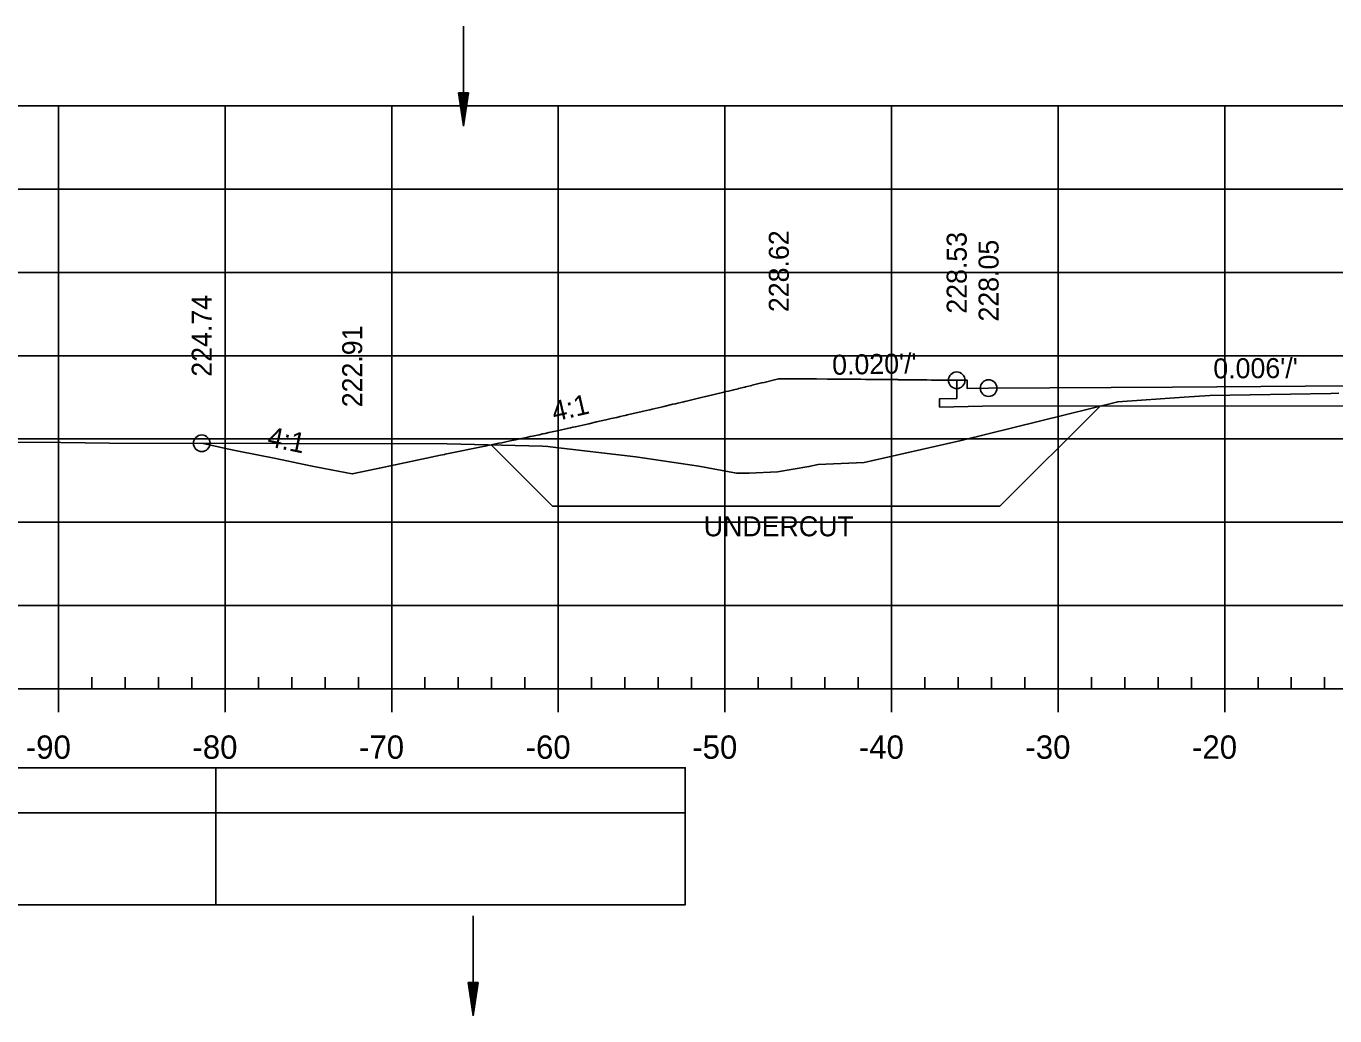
# Model space of a CAD drawing. Extents: x 1386544 to 1388153, y 379785 to 390999.
# Drawn here: x 1387274.6 to 1387353.1, y 381072 to 381131.5 of the extents above; entities that cross this region are included whole.
import ezdxf

# ---------------------------------------------------------------- set-up
doc = ezdxf.new("R2010")
doc.units = 0
for name, color, linetype in [('R_Alt Surface', 7, 'Continuous'), ('R_Axis', 7, 'Continuous'), ('R_Axis Annot', 7, 'Continuous'), ('R_Dimension', 7, 'Continuous'), ('R_Exist Surface', 7, 'Continuous'), ('R_Fin Surface', 7, 'Continuous'), ('R_Fin Surface Annot', 7, 'Continuous'), ('R_Grid', 7, 'Continuous'), ('R_No Plot', 7, 'Continuous'), ('R_Striping', 7, 'Continuous'), ('R_Water', 7, 'Continuous')]:
    doc.layers.add(name, color=color, linetype=linetype)

msp = doc.modelspace()

# ---------------------------------------------------------------- linework, layer by layer
at = {"layer": 'R_Alt Surface'}
for points in [[(1387331.973, 381108.641), (1387329.399, 381108.591), (1387329.399, 381109.091), (1387330.429, 381109.111), (1387330.429, 381110.204)], [(1387405.822, 381108.815), (1387377.516, 381108.755), (1387377.515, 381109.671), (1387366.515, 381109.772), (1387355.515, 381109.593), (1387355.514, 381108.676), (1387331.973, 381108.641)]]:
    msp.add_lwpolyline(points, dxfattribs=at)
at = {"layer": 'R_Axis'}
for p, q in [((1387278.515, 381091.679), (1387278.515, 381092.379)), ((1387280.515, 381091.679), (1387280.515, 381092.379)), ((1387282.515, 381091.679), (1387282.515, 381092.379)), ((1387284.515, 381091.679), (1387284.515, 381092.379)), ((1387288.515, 381091.679), (1387288.515, 381092.379)), ((1387290.515, 381091.679), (1387290.515, 381092.379)), ((1387292.515, 381091.679), (1387292.515, 381092.379)), ((1387294.515, 381091.679), (1387294.515, 381092.379)), ((1387298.515, 381091.679), (1387298.515, 381092.379)), ((1387300.515, 381091.679), (1387300.515, 381092.379)), ((1387302.515, 381091.679), (1387302.515, 381092.379)), ((1387304.515, 381091.679), (1387304.515, 381092.379)), ((1387308.515, 381091.679), (1387308.515, 381092.379)), ((1387310.515, 381091.679), (1387310.515, 381092.379)), ((1387312.515, 381091.679), (1387312.515, 381092.379)), ((1387314.515, 381091.679), (1387314.515, 381092.379)), ((1387318.515, 381091.679), (1387318.515, 381092.379)), ((1387320.515, 381091.679), (1387320.515, 381092.379)), ((1387322.515, 381091.679), (1387322.515, 381092.379)), ((1387324.515, 381091.679), (1387324.515, 381092.379)), ((1387328.515, 381091.679), (1387328.515, 381092.379)), ((1387330.515, 381091.679), (1387330.515, 381092.379)), ((1387332.515, 381091.679), (1387332.515, 381092.379)), ((1387334.515, 381091.679), (1387334.515, 381092.379)), ((1387338.515, 381091.679), (1387338.515, 381092.379)), ((1387340.515, 381091.679), (1387340.515, 381092.379)), ((1387342.515, 381091.679), (1387342.515, 381092.379)), ((1387344.515, 381091.679), (1387344.515, 381092.379)), ((1387348.515, 381091.679), (1387348.515, 381092.379)), ((1387350.515, 381091.679), (1387350.515, 381092.379)), ((1387352.515, 381091.679), (1387352.515, 381092.379)), ((1387221.515, 381091.679), (1387511.515, 381091.679)), ((1387276.515, 381090.279), (1387276.515, 381091.679)), ((1387286.515, 381090.279), (1387286.515, 381091.679)), ((1387296.515, 381090.279), (1387296.515, 381091.679)), ((1387306.515, 381090.279), (1387306.515, 381091.679)), ((1387316.515, 381090.279), (1387316.515, 381091.679)), ((1387326.515, 381090.279), (1387326.515, 381091.679)), ((1387336.515, 381090.279), (1387336.515, 381091.679)), ((1387346.515, 381090.279), (1387346.515, 381091.679))]:
    msp.add_line(p, q, dxfattribs=at)
at = {"layer": 'R_Axis Annot'}
for points in [[(1387221.515, 381084.235), (1387285.952, 381084.235), (1387285.952, 381086.943), (1387221.515, 381086.943)], [(1387221.515, 381078.707), (1387285.952, 381078.707), (1387285.952, 381084.235), (1387221.515, 381084.235)]]:
    msp.add_lwpolyline(points, close=True, dxfattribs=at)
at = {"layer": 'R_Dimension'}
for p, q in [((1387339.04, 381108.651), (1387333.025, 381102.637)), ((1387302.484, 381106.324), (1387306.171, 381102.637)), ((1387306.171, 381102.637), (1387333.025, 381102.637))]:
    msp.add_line(p, q, dxfattribs=at)
at = {"layer": 'R_Exist Surface'}
msp.add_lwpolyline([(1387272.947, 381106.48), (1387276.65, 381106.469), (1387279.571, 381106.429), (1387299.854, 381106.394), (1387305.566, 381106.241), (1387305.884, 381106.23), (1387306.032, 381106.213), (1387311.178, 381105.607), (1387314.958, 381105.046), (1387317.212, 381104.637), (1387317.963, 381104.628), (1387319.666, 381104.702), (1387321.558, 381105.02), (1387322.122, 381105.143), (1387324.883, 381105.272), (1387330.691, 381106.587), (1387340.1, 381108.913), (1387344.078, 381109.187), (1387345.621, 381109.284), (1387352.882, 381109.417), (1387353.365, 381109.428)], dxfattribs=at)
at = {"layer": 'R_Fin Surface'}
for points in [[(1387302.949, 381106.419), (1387303.123, 381106.455), (1387303.361, 381106.506), (1387303.725, 381106.583), (1387303.841, 381106.608), (1387304.324, 381106.712), (1387304.687, 381106.79), (1387304.831, 381106.821), (1387304.962, 381106.849), (1387305.369, 381106.938), (1387305.596, 381106.987), (1387305.732, 381107.017), (1387305.952, 381107.066), (1387306.543, 381107.195), (1387307.052, 381107.308), (1387307.053, 381107.309), (1387307.25, 381107.352), (1387307.256, 381107.353), (1387307.386, 381107.382), (1387307.387, 381107.382), (1387307.538, 381107.416), (1387307.543, 381107.417), (1387307.638, 381107.439), (1387308.348, 381107.597), (1387308.813, 381107.703), (1387308.815, 381107.703), (1387309.373, 381107.829), (1387309.374, 381107.829), (1387309.684, 381107.9), (1387310.027, 381107.978), (1387310.239, 381108.026), (1387310.409, 381108.066), (1387310.511, 381108.089), (1387310.609, 381108.112), (1387310.656, 381108.123), (1387311.289, 381108.268), (1387311.545, 381108.328), (1387311.627, 381108.347), (1387311.99, 381108.431), (1387312.02, 381108.438), (1387312.148, 381108.468), (1387312.689, 381108.594), (1387312.858, 381108.634), (1387313.398, 381108.761), (1387313.399, 381108.761), (1387313.546, 381108.796), (1387313.698, 381108.832), (1387313.698, 381108.832), (1387313.88, 381108.875), (1387313.88, 381108.875), (1387314.023, 381108.909), (1387314.06, 381108.917), (1387314.06, 381108.917), (1387314.103, 381108.928), (1387314.136, 381108.936), (1387315.093, 381109.163), (1387315.27, 381109.206), (1387315.352, 381109.225), (1387315.362, 381109.228), (1387315.376, 381109.231), (1387315.378, 381109.232), (1387316.45, 381109.489), (1387316.582, 381109.522), (1387316.725, 381109.556), (1387317.046, 381109.634), (1387317.06, 381109.637), (1387317.307, 381109.697), (1387317.336, 381109.704), (1387317.704, 381109.794), (1387317.722, 381109.798), (1387317.748, 381109.805), (1387318.13, 381109.898), (1387318.151, 381109.903), (1387318.723, 381110.043), (1387318.743, 381110.048), (1387318.871, 381110.08), (1387318.874, 381110.081), (1387319.495, 381110.234), (1387319.5, 381110.235), (1387319.753, 381110.298), (1387319.95, 381110.297), (1387319.959, 381110.297), (1387320.28, 381110.295), (1387320.297, 381110.295), (1387320.74, 381110.292), (1387320.788, 381110.292), (1387320.796, 381110.291), (1387320.866, 381110.291), (1387320.983, 381110.29), (1387320.999, 381110.29), (1387321.1, 381110.289), (1387321.764, 381110.285), (1387321.944, 381110.284), (1387321.994, 381110.283), (1387322.007, 381110.283), (1387322.011, 381110.283), (1387322.673, 381110.279), (1387322.941, 381110.276), (1387323.001, 381110.276), (1387323.13, 381110.275), (1387323.137, 381110.275), (1387323.152, 381110.275), (1387323.581, 381110.271), (1387323.839, 381110.269), (1387323.997, 381110.268), (1387324.222, 381110.266), (1387324.316, 381110.265), (1387324.391, 381110.265), (1387324.447, 381110.264), (1387324.515, 381110.264), (1387324.605, 381110.263), (1387324.685, 381110.262), (1387324.952, 381110.26), (1387325.218, 381110.257), (1387325.337, 381110.256), (1387325.477, 381110.255), (1387325.517, 381110.255), (1387325.549, 381110.254), (1387325.895, 381110.251), (1387326.135, 381110.249), (1387326.166, 381110.249), (1387326.215, 381110.248), (1387326.349, 381110.247), (1387326.582, 381110.245), (1387326.793, 381110.243), (1387326.895, 381110.242), (1387326.943, 381110.241), (1387326.965, 381110.241), (1387327.125, 381110.24), (1387327.508, 381110.236), (1387327.51, 381110.236), (1387327.516, 381110.236), (1387327.657, 381110.234), (1387327.704, 381110.234), (1387327.791, 381110.233), (1387328.076, 381110.23), (1387328.121, 381110.229), (1387328.293, 381110.228), (1387328.324, 381110.227), (1387328.331, 381110.227), (1387328.351, 381110.227), (1387328.356, 381110.227), (1387328.538, 381110.225), (1387328.575, 381110.225), (1387328.63, 381110.224), (1387328.918, 381110.221), (1387328.956, 381110.221), (1387328.962, 381110.22), (1387328.968, 381110.22), (1387329.011, 381110.22), (1387329.056, 381110.219), (1387329.383, 381110.216), (1387329.383, 381110.216), (1387329.387, 381110.216), (1387329.479, 381110.215), (1387329.488, 381110.215), (1387329.676, 381110.213), (1387329.69, 381110.212), (1387329.746, 381110.212), (1387329.749, 381110.212), (1387329.757, 381110.212), (1387329.883, 381110.21), (1387329.929, 381110.21), (1387329.931, 381110.21), (1387329.935, 381110.21), (1387330.016, 381110.209), (1387330.105, 381110.208), (1387330.107, 381110.208), (1387330.108, 381110.208), (1387330.136, 381110.207), (1387330.138, 381110.207), (1387330.186, 381110.207), (1387330.217, 381110.207), (1387330.217, 381110.207), (1387330.218, 381110.207), (1387330.241, 381110.206), (1387330.241, 381110.206), (1387330.261, 381110.206)], [(1387330.261, 381110.206), (1387330.264, 381110.206), (1387330.264, 381110.206), (1387330.264, 381110.206), (1387330.271, 381110.206), (1387330.429, 381110.204), (1387330.5, 381110.204), (1387331.067, 381110.207), (1387331.068, 381109.901), (1387331.068, 381109.707), (1387332.344, 381109.732), (1387343.382, 381109.799), (1387351.337, 381109.848), (1387361.316, 381109.908)], [(1387285.111, 381106.42), (1387286.639, 381106.098), (1387287.317, 381105.956), (1387289.568, 381105.498), (1387291.643, 381105.076), (1387292.455, 381104.917), (1387294.151, 381104.585), (1387295.582, 381104.894), (1387295.774, 381104.936), (1387298.877, 381105.586), (1387299.441, 381105.705), (1387299.677, 381105.754), (1387299.73, 381105.765), (1387302.111, 381106.247), (1387302.949, 381106.419)]]:
    msp.add_lwpolyline(points, dxfattribs=at)
at = {"layer": 'R_Grid'}
for p, q in [((1387221.515, 381126.679), (1387511.515, 381126.679)), ((1387276.515, 381091.679), (1387276.515, 381126.679)), ((1387286.515, 381091.679), (1387286.515, 381126.679)), ((1387296.515, 381091.679), (1387296.515, 381126.679)), ((1387306.515, 381091.679), (1387306.515, 381126.679)), ((1387316.515, 381091.679), (1387316.515, 381126.679)), ((1387326.515, 381091.679), (1387326.515, 381126.679)), ((1387336.515, 381091.679), (1387336.515, 381126.679)), ((1387346.515, 381091.679), (1387346.515, 381126.679)), ((1387221.515, 381121.679), (1387511.515, 381121.679)), ((1387221.515, 381116.679), (1387511.515, 381116.679)), ((1387221.515, 381111.679), (1387511.515, 381111.679)), ((1387221.515, 381106.679), (1387511.515, 381106.679)), ((1387221.515, 381101.679), (1387511.515, 381101.679)), ((1387221.515, 381096.679), (1387511.515, 381096.679)), ((1387221.515, 381091.679), (1387511.515, 381091.679))]:
    msp.add_line(p, q, dxfattribs=at)
at = {"layer": 'R_No Plot'}
for centre in [(1387330.429, 381110.204), (1387332.344, 381109.732), (1387285.112, 381106.42)]:
    msp.add_circle(centre, 0.5, dxfattribs=at)
at = {"layer": 'R_Striping'}
for points in [[(1387285.952, 381084.237), (1387314.138, 381084.237), (1387314.138, 381086.943), (1387285.952, 381086.943)], [(1387285.952, 381078.715), (1387314.138, 381078.715), (1387314.138, 381084.237), (1387285.952, 381084.237)]]:
    msp.add_lwpolyline(points, close=True, dxfattribs=at)
at = {"layer": 'R_Water'}
for p, q in [((1387300.821, 381131.467), (1387300.821, 381125.467)), ((1387300.521, 381127.467), (1387300.821, 381125.467)), ((1387301.121, 381127.467), (1387300.521, 381127.467)), ((1387300.521, 381127.467), (1387300.821, 381125.467)), ((1387301.121, 381127.467), (1387300.521, 381127.467)), ((1387300.571, 381127.467), (1387300.821, 381125.801)), ((1387300.571, 381127.467), (1387300.821, 381125.801)), ((1387300.622, 381127.467), (1387300.821, 381126.145)), ((1387300.622, 381127.467), (1387300.821, 381126.145)), ((1387300.672, 381127.467), (1387300.821, 381126.478)), ((1387300.672, 381127.467), (1387300.821, 381126.478)), ((1387300.723, 381127.467), (1387300.821, 381126.817)), ((1387300.723, 381127.467), (1387300.821, 381126.817)), ((1387300.774, 381127.467), (1387300.821, 381127.151)), ((1387300.774, 381127.467), (1387300.821, 381127.151)), ((1387301.121, 381127.467), (1387300.821, 381125.467)), ((1387300.918, 381127.467), (1387300.821, 381126.817)), ((1387301.02, 381127.467), (1387300.821, 381126.145)), ((1387301.071, 381127.467), (1387300.821, 381125.801)), ((1387300.97, 381127.467), (1387300.821, 381126.478)), ((1387300.868, 381127.467), (1387300.821, 381127.151)), ((1387301.121, 381127.467), (1387300.821, 381125.467)), ((1387300.918, 381127.467), (1387300.821, 381126.817)), ((1387301.02, 381127.467), (1387300.821, 381126.145)), ((1387301.071, 381127.467), (1387300.821, 381125.801)), ((1387300.97, 381127.467), (1387300.821, 381126.478)), ((1387300.868, 381127.467), (1387300.821, 381127.151)), ((1387301.41, 381078.043), (1387301.41, 381072.043)), ((1387301.11, 381074.043), (1387301.41, 381072.043)), ((1387301.71, 381074.043), (1387301.11, 381074.043)), ((1387301.11, 381074.043), (1387301.41, 381072.043)), ((1387301.71, 381074.043), (1387301.11, 381074.043)), ((1387301.16, 381074.043), (1387301.41, 381072.377)), ((1387301.16, 381074.043), (1387301.41, 381072.377)), ((1387301.211, 381074.043), (1387301.41, 381072.721)), ((1387301.211, 381074.043), (1387301.41, 381072.721)), ((1387301.261, 381074.043), (1387301.41, 381073.054)), ((1387301.261, 381074.043), (1387301.41, 381073.054)), ((1387301.312, 381074.043), (1387301.41, 381073.393)), ((1387301.312, 381074.043), (1387301.41, 381073.393)), ((1387301.363, 381074.043), (1387301.41, 381073.727)), ((1387301.363, 381074.043), (1387301.41, 381073.727)), ((1387301.71, 381074.043), (1387301.41, 381072.043)), ((1387301.507, 381074.043), (1387301.41, 381073.393)), ((1387301.609, 381074.043), (1387301.41, 381072.721)), ((1387301.66, 381074.043), (1387301.41, 381072.377)), ((1387301.559, 381074.043), (1387301.41, 381073.054)), ((1387301.457, 381074.043), (1387301.41, 381073.727)), ((1387301.71, 381074.043), (1387301.41, 381072.043)), ((1387301.507, 381074.043), (1387301.41, 381073.393)), ((1387301.609, 381074.043), (1387301.41, 381072.721)), ((1387301.66, 381074.043), (1387301.41, 381072.377)), ((1387301.559, 381074.043), (1387301.41, 381073.054)), ((1387301.457, 381074.043), (1387301.41, 381073.727))]:
    msp.add_line(p, q, dxfattribs=at)

# ---------------------------------------------------------------- texts
at = {"layer": 'R_Axis Annot'}
for s, p in [('-90', (1387274.554, 381087.479)), ('-80', (1387284.554, 381087.479)), ('-70', (1387294.554, 381087.479)), ('-60', (1387304.554, 381087.479)), ('-50', (1387314.554, 381087.479)), ('-40', (1387324.554, 381087.479)), ('-30', (1387334.554, 381087.479)), ('-20', (1387344.554, 381087.479))]:
    msp.add_text(s, height=1.4, dxfattribs=at).set_placement(p)
at = {"layer": 'R_Dimension'}
msp.add_text('UNDERCUT', height=1.2, dxfattribs=at).set_placement((1387315.247, 381100.837))
at = {"layer": 'R_Fin Surface Annot'}
for s, rotation, p in [('228.62', 90, (1387320.353, 381114.298)), ('228.53', 90, (1387331.029, 381114.204)), ('228.05', 90, (1387332.944, 381113.732)), ('224.74', 90, (1387285.712, 381110.42)), ('222.91', 90, (1387294.745, 381108.585)), ("0.020'/'", 1.11874, (1387322.965, 381110.53)), ("0.006'/'", 0.35271, (1387345.836, 381110.315)), ('4:1', 13.05119, (1387306.278, 381107.721)), ('4:1', 348.3407, (1387288.997, 381106.261))]:
    msp.add_text(s, height=1.2, rotation=rotation, dxfattribs=at).set_placement(p)
at = {"layer": 'R_No Plot'}
msp.add_text('+', height=0.1, dxfattribs=at).set_placement((1387319.711, 381110.248))

doc.saveas('drawing.dxf')
